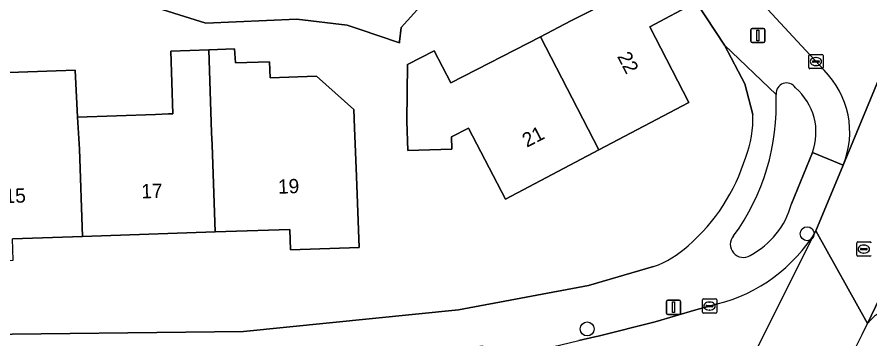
# Model space of a CAD drawing. Extents: x 160349 to 161355, y 381727 to 382854.
# Drawn here: x 160896.7 to 160956.4, y 382145.9 to 382168.5 of the extents above; entities that cross this region are included whole.
import ezdxf

# ---------------------------------------------------------------- set-up
doc = ezdxf.new("R2010")
doc.units = 0
for name, color, linetype in [('IMGEO_Boom', 7, 'Continuous'), ('IMGEO_Erf', 7, 'Continuous'), ('IMGEO_Groenvoorziening', 7, 'Continuous'), ('IMGEO_Kolk', 7, 'Continuous'), ('IMGEO_Lichtmast', 7, 'Continuous'), ('IMGEO_Pand', 7, 'Continuous'), ('IMGEO_Pand_nummerreeks', 7, 'Continuous'), ('IMGEO_Rijbaan_lokaal_open', 7, 'Continuous'), ('IMGEO_Rioolput', 7, 'Continuous'), ('IMGEO_Voetpad_open', 7, 'Continuous')]:
    doc.layers.add(name, color=color, linetype=linetype)

msp = doc.modelspace()

# ---------------------------------------------------------------- linework, layer by layer
at = {"layer": 'IMGEO_Boom'}
for centre in [(160951.989, 382153.291), (160936.584, 382146.61)]:
    msp.add_circle(centre, 0.489, dxfattribs=at)
at = {"layer": 'IMGEO_Erf'}
for points in [[(160927.535, 382172.19), (160923.566, 382167.766), (160923.447, 382166.786), (160923.436, 382166.695), (160920.612, 382167.649), (160919.782, 382167.929), (160916.242, 382168.336), (160909.88, 382168.066), (160891.281, 382173.906)], [(160948.191, 382161.665), (160947.629, 382163.803), (160946.191, 382166.51), (160944.211, 382169.542), (160940.965, 382167.81), (160943.711, 382162.502), (160937.409, 382159.172), (160930.861, 382155.712), (160928.285, 382160.704), (160927.088, 382160.086), (160927.117, 382159.231), (160924.029, 382159.125), (160923.958, 382161.185), (160924.012, 382165.162), (160925.869, 382166.121), (160927.028, 382163.874), (160933.308, 382167.114), (160935.45, 382168.219), (160938.537, 382169.811)], [(160888.142, 382164.323), (160900.72, 382164.766), (160900.899, 382161.477), (160906.346, 382161.665), (160907.258, 382161.696), (160907.571, 382161.707), (160907.419, 382166.11), (160910.087, 382166.2), (160911.893, 382166.262), (160911.964, 382165.274), (160914.342, 382165.355), (160914.38, 382164.234), (160917.637, 382164.345), (160920.247, 382162.002), (160920.299, 382160.728), (160920.437, 382157.318), (160920.609, 382152.32), (160915.814, 382152.155), (160915.764, 382153.6), (160910.544, 382153.42), (160901.233, 382153.099), (160896.343, 382152.931)], [(160857.445, 382148.104), (160861.945, 382147.694), (160883.523, 382146.478), (160892.262, 382146.19), (160912.511, 382146.44), (160927.585, 382147.945), (160936.668, 382149.668), (160941.236, 382150.985)]]:
    msp.add_lwpolyline(points, dxfattribs=at)
for centre, radius, start, end in [((160940.972, 382161.331), 7.226, 338.28649, 2.65299), ((160934.803, 382162.614), 13.477, 311.06258, 342.92345), ((160938.865, 382157.622), 7.048, 289.65829, 312.82468)]:
    msp.add_arc(centre, radius, start, end, dxfattribs=at)
at = {"layer": 'IMGEO_Groenvoorziening'}
msp.add_lwpolyline([(160950.897, 382155.387), (160952.359, 382158.979)], dxfattribs=at)
for centre, radius, start, end in [((160950.548, 382163.135), 0.736, 32.81643, 185.29484), ((160948.482, 382160.398), 4.129, 339.89909, 49.43071), ((160934.254, 382162.325), 15.578, 323.90339, 2.72992), ((160945.232, 382156.949), 5.876, 298.20028, 344.58837), ((160947.521, 382152.539), 0.911, 138.16679, 302.39539)]:
    msp.add_arc(centre, radius, start, end, dxfattribs=at)
at = {"layer": 'IMGEO_Kolk'}
for p, q in [((160952.178, 382165.872), (160953.03, 382165.872)), ((160952.103, 382164.946), (160952.103, 382165.798)), ((160952.362, 382165.366), (160952.362, 382165.378)), ((160952.8, 382165.329), (160952.402, 382165.329)), ((160952.405, 382165.415), (160952.803, 382165.415)), ((160952.591, 382165.652), (160952.616, 382165.652)), ((160952.846, 382165.378), (160952.846, 382165.366)), ((160953.104, 382165.798), (160953.104, 382164.946)), ((160953.03, 382164.872), (160952.178, 382164.872)), ((160952.614, 382165.092), (160952.589, 382165.092)), ((160944.653, 382147.791), (160944.653, 382148.643)), ((160944.728, 382148.717), (160945.58, 382148.717)), ((160945.654, 382148.643), (160945.654, 382147.791)), ((160944.912, 382148.211), (160944.912, 382148.223)), ((160945.35, 382148.174), (160944.952, 382148.174)), ((160944.955, 382148.26), (160945.353, 382148.26)), ((160945.164, 382147.937), (160945.139, 382147.937)), ((160945.141, 382148.497), (160945.166, 382148.497)), ((160945.396, 382148.223), (160945.396, 382148.211)), ((160945.58, 382147.717), (160944.728, 382147.717))]:
    msp.add_line(p, q, dxfattribs=at)
for points in [[(160952.178, 382165.872), (160953.03, 382165.872)], [(160952.103, 382164.946), (160952.103, 382165.798)], [(160953.104, 382165.798), (160953.104, 382164.946)], [(160953.03, 382164.872), (160952.178, 382164.872)], [(160944.653, 382147.791), (160944.653, 382148.643)], [(160944.728, 382148.717), (160945.58, 382148.717)], [(160945.654, 382148.643), (160945.654, 382147.791)], [(160945.58, 382147.717), (160944.728, 382147.717)]]:
    msp.add_lwpolyline(points, dxfattribs=at)
for centre, radius, start, end in [((160952.18, 382165.796), 0.0765, 91.55205, 178.44795), ((160952.18, 382165.796), 0.0765, 91.55205, 178.44795), ((160953.028, 382165.796), 0.0765, 1.55205, 88.44795), ((160953.028, 382165.796), 0.0765, 1.55205, 88.44795), ((160952.402, 382165.375), 0.0403, 85.87752, 175.75265), ((160952.399, 382165.365), 0.0366, 178.93798, 274.71019), ((160952.803, 382165.372), 0.043, 264.86636, 352.45326), ((160952.807, 382165.377), 0.0386, 1.73085, 96.63898), ((160952.18, 382164.948), 0.0765, 181.55205, 268.44795), ((160952.18, 382164.948), 0.0765, 181.55205, 268.44795), ((160953.028, 382164.948), 0.0765, 271.55205, 358.44795), ((160953.028, 382164.948), 0.0765, 271.55205, 358.44795), ((160944.73, 382148.641), 0.0765, 91.55205, 178.44795), ((160944.73, 382148.641), 0.0765, 91.55205, 178.44795), ((160945.578, 382148.641), 0.0765, 1.55205, 88.44795), ((160945.578, 382148.641), 0.0765, 1.55205, 88.44795), ((160944.952, 382148.22), 0.0403, 85.87752, 175.75265), ((160944.949, 382148.21), 0.0366, 178.93798, 274.71019), ((160945.353, 382148.217), 0.043, 264.86636, 352.45326), ((160945.357, 382148.222), 0.0386, 1.73085, 96.63898), ((160944.73, 382147.793), 0.0765, 181.55205, 268.44795), ((160944.73, 382147.793), 0.0765, 181.55205, 268.44795), ((160945.578, 382147.793), 0.0765, 271.55205, 358.44795), ((160945.578, 382147.793), 0.0765, 271.55205, 358.44795)]:
    msp.add_arc(centre, radius, start, end, dxfattribs=at)
for centre, major_axis, ratio, start_param, end_param in [((160952.59, 382165.372), (-0.387, 0.002), 0.722429, 4.712389, 7.853982), ((160952.615, 382165.372), (-0.39, 0.002), 0.717154, 1.570796, 4.712389), ((160945.14, 382148.217), (-0.387, 0.002), 0.722429, 4.712389, 7.853982), ((160945.165, 382148.217), (-0.39, 0.002), 0.717154, 1.570796, 4.712389)]:
    msp.add_ellipse(centre, major_axis=major_axis, ratio=ratio, start_param=start_param, end_param=end_param, dxfattribs=at)
at = {"layer": 'IMGEO_Lichtmast'}
for p, q in [((160948.138, 382167.698), (160948.928, 382167.698)), ((160948.928, 382167.698), (160948.138, 382167.698)), ((160948.038, 382166.798), (160948.038, 382167.598)), ((160948.038, 382167.598), (160948.038, 382166.798)), ((160949.028, 382167.598), (160949.028, 382166.798)), ((160949.028, 382166.798), (160949.028, 382167.598)), ((160948.928, 382166.698), (160948.138, 382166.698)), ((160948.138, 382166.698), (160948.928, 382166.698)), ((160942.142, 382147.73), (160942.142, 382148.53)), ((160942.142, 382148.53), (160942.142, 382147.73)), ((160942.242, 382148.63), (160943.032, 382148.63)), ((160943.032, 382148.63), (160942.242, 382148.63)), ((160943.132, 382148.53), (160943.132, 382147.73)), ((160943.132, 382147.73), (160943.132, 382148.53)), ((160943.032, 382147.63), (160942.242, 382147.63)), ((160942.242, 382147.63), (160943.032, 382147.63))]:
    msp.add_line(p, q, dxfattribs=at)
for points in [[(160948.458, 382167.573), (160948.608, 382167.573), (160948.608, 382166.823), (160948.458, 382166.823), (160948.458, 382167.573)], [(160942.562, 382148.505), (160942.712, 382148.505), (160942.712, 382147.755), (160942.562, 382147.755), (160942.562, 382148.505)]]:
    msp.add_lwpolyline(points, dxfattribs=at)
for centre, start, end in [((160948.138, 382167.598), 90, 180), ((160948.138, 382167.598), 90, 180), ((160948.928, 382167.598), 0, 90), ((160948.928, 382167.598), 360, 90), ((160948.138, 382166.798), 180, 270), ((160948.138, 382166.798), 180, 270), ((160948.928, 382166.798), 270, 0), ((160948.928, 382166.798), 270, 0), ((160942.242, 382148.53), 90, 180), ((160942.242, 382148.53), 90, 180), ((160943.032, 382148.53), 0, 90), ((160943.032, 382148.53), 360, 90), ((160942.242, 382147.73), 180, 270), ((160942.242, 382147.73), 180, 270), ((160943.032, 382147.73), 270, 0), ((160943.032, 382147.73), 270, 0)]:
    msp.add_arc(centre, 0.1, start, end, dxfattribs=at)
at = {"layer": 'IMGEO_Pand'}
msp.add_lwpolyline([(160939.069, 382176.38), (160937.123, 382178.574), (160936.87, 382178.345), (160937.333, 382177.833), (160935.333, 382176.021), (160938.537, 382169.811), (160935.45, 382168.219), (160933.308, 382167.114), (160937.409, 382159.172), (160943.711, 382162.502), (160940.965, 382167.81), (160944.211, 382169.542)], dxfattribs=at)
for points in [[(160924.012, 382165.162), (160923.958, 382161.185), (160924.029, 382159.125), (160927.117, 382159.231), (160927.088, 382160.086), (160928.285, 382160.704), (160930.861, 382155.712), (160937.409, 382159.172), (160933.308, 382167.114), (160927.028, 382163.874), (160925.869, 382166.121)], [(160910.333, 382159.536), (160910.272, 382160.386), (160910.087, 382166.2), (160907.419, 382166.11), (160907.571, 382161.707), (160907.258, 382161.696), (160906.346, 382161.665), (160900.899, 382161.477), (160901.022, 382159.214), (160901.233, 382153.099), (160910.544, 382153.42)], [(160920.437, 382157.318), (160920.299, 382160.728), (160920.247, 382162.002), (160917.637, 382164.345), (160914.38, 382164.234), (160914.342, 382165.355), (160911.964, 382165.274), (160911.893, 382166.262), (160910.087, 382166.2), (160910.272, 382160.386), (160910.333, 382159.536), (160910.544, 382153.42), (160915.764, 382153.6), (160915.814, 382152.155), (160920.609, 382152.32)], [(160901.022, 382159.214), (160900.899, 382161.477), (160900.72, 382164.766), (160888.142, 382164.323), (160888.109, 382158.307), (160891.631, 382158.496), (160891.715, 382156.273), (160891.887, 382151.275), (160896.395, 382151.43), (160896.343, 382152.931), (160901.233, 382153.099)]]:
    msp.add_lwpolyline(points, close=True, dxfattribs=at)
at = {"layer": 'IMGEO_Rijbaan_lokaal_open'}
for points in [[(160973.149, 382211.034), (160971.943, 382207.673), (160971.877, 382207.486), (160970.007, 382202.018), (160969.304, 382199.702), (160968.237, 382196.16), (160967.554, 382194.075), (160967.246, 382192.624), (160965.508, 382187.375), (160965.032, 382185.561), (160964.315, 382182.534), (160964.049, 382181.54), (160963.768, 382180.589), (160963.411, 382179.643), (160954.521, 382158.109), (160952.606, 382153.487), (160956.212, 382146.984), (160960.219, 382155.309), (160960.736, 382156.505), (160965.596, 382168.315)], [(160926.323, 382193.24), (160927.8, 382191.962), (160929.554, 382190.29), (160929.6, 382190.247), (160933.06, 382186.537), (160935.882, 382183.51), (160939.358, 382179.768), (160941.846, 382177.047), (160951.591, 382166.481), (160953.182, 382164.756)], [(160954.521, 382158.109), (160963.411, 382179.643)], [(160960.219, 382155.309), (160956.212, 382146.984)], [(160956.212, 382146.984), (160952.606, 382153.487), (160944.876, 382138.022), (160935.569, 382122.531), (160931.503, 382116.607), (160926.035, 382109.162), (160920.333, 382101.441), (160919.44, 382100.324)], [(160944.876, 382138.022), (160952.606, 382153.487)], [(160945.683, 382148.365), (160945.154, 382148.219), (160944.193, 382147.941), (160941.355, 382147.122), (160937.352, 382146.112), (160937.117, 382146.054), (160935.99, 382145.795)]]:
    msp.add_lwpolyline(points, dxfattribs=at)
for centre, radius, start, end in [((160948.843, 382160.424), 6.131, 337.82141, 44.95754), ((160942.982, 382159.255), 11.22, 283.92872, 329.06325), ((160958.574, 382145.233), 2.94, 88.30679, 143.44888), ((160705.893, 382270.281), 279.037, 328.27849, 333.77696)]:
    msp.add_arc(centre, radius, start, end, dxfattribs=at)
at = {"layer": 'IMGEO_Rioolput'}
for p, q in [((160955.536, 382152.712), (160956.388, 382152.712)), ((160955.461, 382151.786), (160955.461, 382152.638)), ((160955.72, 382152.206), (160955.72, 382152.218)), ((160956.158, 382152.169), (160955.76, 382152.169)), ((160955.763, 382152.255), (160956.161, 382152.255)), ((160955.949, 382152.492), (160955.974, 382152.492)), ((160956.204, 382152.218), (160956.204, 382152.206)), ((160956.388, 382151.712), (160955.536, 382151.712)), ((160955.972, 382151.932), (160955.947, 382151.932))]:
    msp.add_line(p, q, dxfattribs=at)
for points in [[(160955.536, 382152.712), (160956.388, 382152.712)], [(160955.461, 382151.786), (160955.461, 382152.638)], [(160956.388, 382151.712), (160955.536, 382151.712)]]:
    msp.add_lwpolyline(points, dxfattribs=at)
for centre, radius, start, end in [((160955.538, 382152.636), 0.0765, 91.55205, 178.44795), ((160955.538, 382152.636), 0.0765, 91.55205, 178.44795), ((160956.386, 382152.636), 0.0765, 1.55205, 88.44795), ((160956.386, 382152.636), 0.0765, 1.55205, 88.44795), ((160955.76, 382152.215), 0.0403, 85.87752, 175.75265), ((160955.757, 382152.205), 0.0366, 178.93798, 274.71019), ((160956.161, 382152.212), 0.043, 264.86636, 352.45326), ((160956.165, 382152.217), 0.0386, 1.73085, 96.63898), ((160955.538, 382151.788), 0.0765, 181.55205, 268.44795), ((160955.538, 382151.788), 0.0765, 181.55205, 268.44795), ((160956.386, 382151.788), 0.0765, 271.55205, 358.44795), ((160956.386, 382151.788), 0.0765, 271.55205, 358.44795)]:
    msp.add_arc(centre, radius, start, end, dxfattribs=at)
for centre, major_axis, ratio, start_param, end_param in [((160955.948, 382152.212), (-0.387, 0.002), 0.722429, 4.712389, 7.853982), ((160955.973, 382152.212), (-0.39, 0.002), 0.717154, 1.570796, 4.712389)]:
    msp.add_ellipse(centre, major_axis=major_axis, ratio=ratio, start_param=start_param, end_param=end_param, dxfattribs=at)
at = {"layer": 'IMGEO_Voetpad_open'}
for points in [[(160953.182, 382164.756), (160951.591, 382166.481), (160941.846, 382177.047), (160939.358, 382179.768), (160938.596, 382179.06), (160935.12, 382182.802), (160935.882, 382183.51), (160933.06, 382186.537), (160932.273, 382185.827), (160928.846, 382189.543), (160929.554, 382190.29), (160927.8, 382191.962), (160926.323, 382193.24)], [(160891.281, 382173.906), (160909.88, 382168.066), (160916.242, 382168.336), (160919.782, 382167.929), (160920.612, 382167.649), (160923.436, 382166.695), (160923.447, 382166.786), (160923.566, 382167.766), (160927.535, 382172.19), (160931.912, 382177.367), (160934.85, 382180.831), (160933.344, 382182.327), (160922.121, 382169.359), (160915.791, 382169.963), (160909.775, 382169.105), (160902.452, 382171.441), (160895.159, 382174.146)], [(160944.211, 382169.542), (160946.191, 382166.51), (160949.815, 382163.067)], [(160949.815, 382163.067), (160946.191, 382166.51), (160947.629, 382163.803), (160948.191, 382161.665)], [(160952.606, 382153.487), (160954.521, 382158.109), (160952.359, 382158.979), (160950.897, 382155.387)], [(160952.359, 382158.979), (160954.521, 382158.109)], [(160941.236, 382150.985), (160936.668, 382149.668), (160927.585, 382147.945), (160912.511, 382146.44), (160892.262, 382146.19), (160883.523, 382146.478), (160861.945, 382147.694), (160857.445, 382148.104)], [(160893.523, 382142.218), (160903.152, 382142.513), (160903.616, 382142.519), (160905.894, 382142.494), (160909.593, 382142.551), (160913.235, 382142.68), (160914.88, 382142.752), (160919.464, 382143.209), (160921.74, 382143.475), (160921.623, 382144.508), (160929.254, 382145.417), (160929.442, 382144.394), (160932.407, 382144.936), (160935.99, 382145.795), (160937.117, 382146.054), (160937.352, 382146.112), (160941.355, 382147.122), (160944.193, 382147.941), (160945.154, 382148.219), (160945.683, 382148.365)]]:
    msp.add_lwpolyline(points, dxfattribs=at)
for centre, radius, start, end in [((160948.843, 382160.424), 6.131, 337.82141, 44.95754), ((160950.548, 382163.135), 0.736, 32.81643, 185.29484), ((160948.482, 382160.398), 4.129, 339.89909, 49.43071), ((160934.254, 382162.325), 15.578, 323.90339, 2.72992), ((160940.972, 382161.331), 7.226, 338.28649, 2.65299), ((160934.803, 382162.614), 13.477, 311.06258, 342.92345), ((160945.232, 382156.949), 5.876, 298.20028, 344.58837), ((160942.982, 382159.255), 11.22, 283.92872, 329.06325), ((160947.521, 382152.539), 0.911, 138.16679, 302.39539), ((160938.865, 382157.622), 7.048, 289.65829, 312.82468), ((160958.574, 382145.233), 2.94, 88.30679, 143.44888), ((160705.893, 382270.281), 279.037, 328.27849, 333.77696)]:
    msp.add_arc(centre, radius, start, end, dxfattribs=at)

# ---------------------------------------------------------------- texts
at = {"layer": 'IMGEO_Pand_nummerreeks'}
for s, rotation, p in [('22', 297.29593, (160938.664, 382165.741)), ('21', 27.29159, (160932.362, 382159.322)), ('19', 1.97097, (160914.95, 382156.095)), ('15', 1.97097, (160895.801, 382155.435)), ('17', 1.97097, (160905.375, 382155.765))]:
    msp.add_text(s, height=1, rotation=rotation, dxfattribs=at).set_placement(p)

doc.saveas('drawing.dxf')
